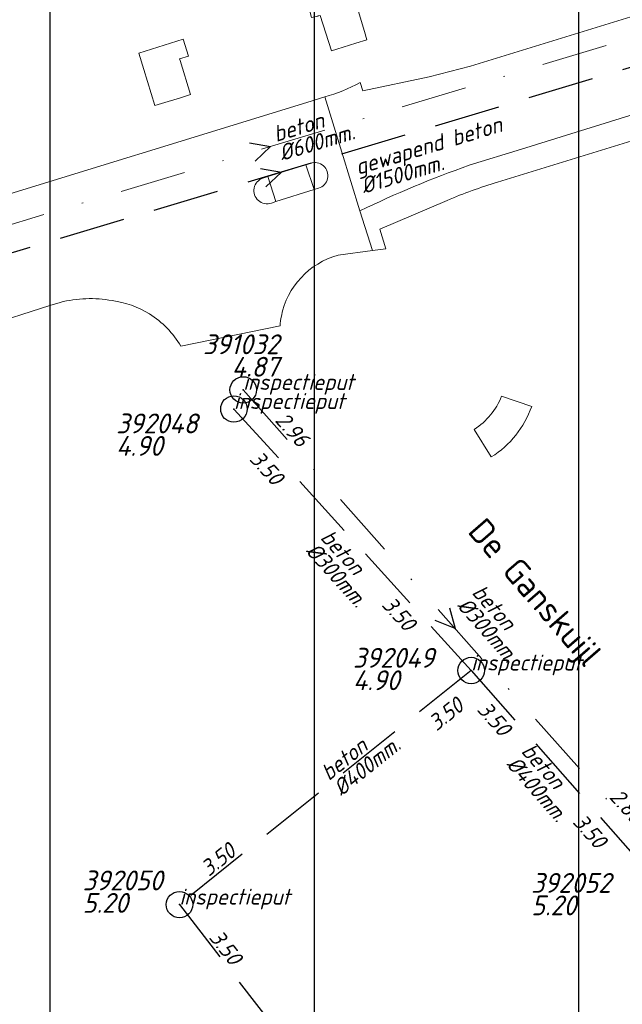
# Model space of a CAD drawing. Extents: x 148869 to 161638, y 453607 to 469810.
# Tile 339 of 656: x 155376 to 155421, y 461841 to 461916. Entities that reach past the tile are written whole.
import ezdxf
from ezdxf.enums import TextEntityAlignment as Align

# ---------------------------------------------------------------- set-up
doc = ezdxf.new("R2010")
doc.units = 0
doc.header["$PDMODE"] = 32
doc.header["$PDSIZE"] = 2
doc.linetypes.add('RI-HWA', pattern=[7.4, 5, -2.4])
doc.linetypes.add('RI-VWA', pattern=[11, 5, -3, 0, -3])
doc.layers.get('0').update_dxf_attribs({"linetype": 'CONTINUOUS'})
doc.layers.get('DEFPOINTS').update_dxf_attribs({"linetype": 'CONTINUOUS'})
for name, color, linetype in [('2022 hatch', 10, 'CONTINUOUS'), ('2024 hatch', 160, 'CONTINUOUS'), ('B-OI-RI-BOB-T18-niet meenemen', 252, 'CONTINUOUS'), ('B-OI-RI-DIAMETER-T18-niet meenemen', 252, 'CONTINUOUS'), ('B-OI-RI-HWA-PUTDEKSELHOOGTE-T25-niet meenemen', 252, 'CONTINUOUS'), ('B-OI-RI-HWA-PUTNUMMER-T25-niet meenemen', 252, 'CONTINUOUS'), ('B-OI-RI-HWA_TRANSPORTLEIDING-G-niet meenemen', 252, 'RI-HWA'), ('B-OI-RI-MATERIAAL-T18-niet meenemen', 252, 'CONTINUOUS'), ('B-OI-RI-STROOMRICHTING-S-niet meenemen', 252, 'CONTINUOUS'), ('B-OI-RI-VWA_PUTDEKSELHOOGTE-T25-niet meenemen', 252, 'CONTINUOUS'), ('gs dwa', 252, 'CONTINUOUS'), ('gs rwa', 252, 'CONTINUOUS')]:
    doc.layers.add(name, color=color, linetype=linetype)
for name, color, linetype, lineweight in [('B-OI-RI-VWA_TRANSPORTLEIDING-G-niet meenemen', 252, 'RI-VWA', 18), ('B-RO-OG-TOPOGRAFIE-T18', 2, 'CONTINUOUS', 18), ('B-RO-VH-VERHARDING_ASFALT-GV', 251, 'CONTINUOUS', 18), ('B-RO-VH-VERHARDING_SIERBESTRATING-GV', 251, 'CONTINUOUS', 18), ('B-RO-VH-VERHARDING_STRAATBAKSTEEN-GV', 251, 'CONTINUOUS', 18)]:
    doc.layers.add(name, color=color, linetype=linetype, lineweight=lineweight)
doc.styles.add('iso15', font='ISO.shx', dxfattribs={"oblique": 15})
doc.styles.add('NLCS-ISO-M200-T18', font='NLCS-ISO.ttf', dxfattribs={"height": 0.36})
doc.styles.add('NLCS-ISO-M500-T18_CURSIEF', font='NLCS-ISO.ttf', dxfattribs={"oblique": 15, "height": 0.9})
doc.styles.add('NLCS-ISO-M750_CURSIEF', font='NLCS-ISO.ttf', dxfattribs={"oblique": 15})

# ---------------------------------------------------------------- blocks, each defined once
blk = doc.blocks.new('ACMAP_ANN_TEMPLATE_type knoop')
at = {"layer": 'DEFPOINTS', "style": 'NLCS-ISO-M500-T18_CURSIEF', "oblique": 15}
blk.add_attdef('type_knoop', (0, 0), '', height=1.2, dxfattribs=at)
blk = doc.blocks.new('ACMAP_ANN_TEMPLATE_diam')
at = {"color": 0, "linetype": 'ByBlock', "style": 'iso15', "oblique": 15}
blk.add_attdef('diam', (0.5, -1.3), '', height=1.2, dxfattribs=at)
blk = doc.blocks.new('ACMAP_ANN_TEMPLATE_mat')
at = {"color": 0, "linetype": 'ByBlock', "style": 'iso15', "oblique": 15}
blk.add_attdef('mat', (0.5, 0.2), '', height=1.2, dxfattribs=at)
blk = doc.blocks.new('ACMAP_ANN_TEMPLATE_nap-l')
at = {"color": 0, "linetype": 'ByBlock', "style": 'iso15', "oblique": 15}
blk.add_attdef('nap-l', (3.3, 0.2), '', height=1.2, dxfattribs=at)
blk = doc.blocks.new('ACMAP_ANN_TEMPLATE_nap-r')
at = {"color": 0, "linetype": 'ByBlock', "style": 'iso15', "oblique": 15}
blk.add_attdef('nap-r', text='', height=1.2, dxfattribs=at).set_placement((-4.1, 0.2), align=Align.RIGHT)
blk = doc.blocks.new('ACMAP_ANN_TEMPLATE_puth-dwa')
at = {"color": 0, "linetype": 'ByBlock', "style": 'iso15', "oblique": 15}
blk.add_attdef('puth-dwa', text='', height=1.5, dxfattribs=at).set_placement((2.7, 1), align=Align.RIGHT)
blk = doc.blocks.new('ACMAP_ANN_TEMPLATE_putnr-dwa')
at = {"color": 0, "linetype": 'ByBlock', "style": 'iso15', "oblique": 15}
blk.add_attdef('putnr-dwa', text='', height=1.5, dxfattribs=at).set_placement((2.7, 2.7), align=Align.RIGHT)
blk = doc.blocks.new('ACMAP_ANN_TEMPLATE_puth-rwa')
at = {"color": 0, "linetype": 'ByBlock', "style": 'iso15', "oblique": 15}
blk.add_attdef('puth-rwa', (-2.7, -4.4), '', height=1.5, dxfattribs=at)
blk = doc.blocks.new('ACMAP_ANN_TEMPLATE_putnr-rwa')
at = {"color": 0, "linetype": 'ByBlock', "style": 'iso15', "oblique": 15}
blk.add_attdef('putnr-rwa', (-2.7, -2.7), '', height=1.5, dxfattribs=at)

msp = doc.modelspace()

# ---------------------------------------------------------------- hatches: boundary and pattern name
at = {"layer": '2022 hatch'}
h = msp.add_hatch(dxfattribs=at)
h.set_pattern_fill('ANSI31', color=256, scale=19.992, angle=45)
h.set_pattern_definition([(90, (0, 0), (-19.992, 0), [])])
h.paths.add_polyline_path([(155957.388, 462199.724), (155824.598, 462339.47), (155809.402, 462364.77), (155712.061, 462492.349), (155741.324, 462534.936), (155724.447, 462653.497), (155647.562, 462844.836), (155571.032, 462835.784), (155539.498, 462940.928), (155214.406, 462860.043), (154975.035, 462800.215), (154771.747, 462639.509), (154795.059, 462617.836), (154687.68, 462525.32), (154739.275, 462359.608), (154777.217, 462294.152), (154815.258, 462238.263), (154900.318, 462169.47), (154928.549, 462144.027), (154992.389, 461993.67), (155064.085, 461959.845), (155069.754, 461944.783), (155080.623, 461929.02), (155099.543, 461841.435), (155124.54, 461788.653), (155176.213, 461747.526), (155253.101, 461670.144), (155301.179, 461625.416), (155386.96, 461536.3), (155426.743, 461562.755), (155670.404, 461472.539), (155778.97, 461514.91), (155823.821, 461578.908), (155914.942, 461739.532), (155884.36, 461781.396), (155900.671, 461812.327), (155940.194, 461941.246), (155946.895, 461971.718), (155993.497, 462030.178), (155993.118, 462149.221)])
at = {"layer": '2024 hatch'}
h = msp.add_hatch(dxfattribs=at)
h.set_pattern_fill('ANSI31', color=256, scale=29.988, angle=45)
h.set_pattern_definition([(90, (0, 0), (-29.988, 0), [])])
h.paths.add_polyline_path([(154831.694, 462220.786), (155444.64, 461906.596), (155731.699, 461985.627), (155857.303, 461818.438), (156014.781, 461601.834), (156060.402, 461536.419), (156081.902, 461465.462), (156157.242, 461082.374), (155797.145, 460855.732), (155567.09, 461168.914), (155534.07, 461230.342), (155509.317, 461273.713), (155475.227, 461315.96), (155413.292, 461389.046)])

# ---------------------------------------------------------------- linework, layer by layer
at = {"layer": 'B-OI-RI-HWA_TRANSPORTLEIDING-G-niet meenemen'}
for p, q in [((155440.1, 461917.6), (155350.56, 461890.74)), ((155391.744, 461886.249), (155409.681, 461866.463)), ((155409.681, 461866.463), (155387.625, 461848.749)), ((155409.681, 461866.463), (155422.289, 461852.134)), ((155387.625, 461848.749), (155402.221, 461829.841))]:
    msp.add_line(p, q, dxfattribs=at)
at = {"layer": 'B-OI-RI-STROOMRICHTING-S-niet meenemen'}
for points in [[(155392.92, 461906.38), (155394.51, 461906.11), (155393.34, 461905.01)], [(155393.74, 461904.45), (155395.33, 461904.17), (155394.16, 461903.07)], [(155408.04, 461871.2), (155408.46, 461869.64), (155406.96, 461870.24)]]:
    msp.add_lwpolyline(points, dxfattribs=at)
at = {"layer": 'B-OI-RI-VWA_TRANSPORTLEIDING-G-niet meenemen'}
for p, q in [((155351.32, 461893.12), (155437.7, 461919.1)), ((155392.445, 461887.694), (155424.471, 461851.587))]:
    msp.add_line(p, q, dxfattribs=at)
at = {"layer": 'B-RO-VH-VERHARDING_ASFALT-GV', "flags": 128}
for points in [[(155477.263, 461933.125), (155473.229, 461931.89), (155458.488, 461927.321), (155445.914, 461923.421), (155445.235, 461923.211), (155430.276, 461918.574), (155409.635, 461912.2), (155406.507, 461911.381), (155401.482, 461910.332), (155401.281, 461910.959)], [(155479.141, 461926.238), (155448.192, 461916.708), (155413.482, 461905.906), (155409.521, 461904.686)], [(155409.521, 461904.686), (155413.482, 461905.906), (155448.192, 461916.708), (155479.141, 461926.238)], [(155399.613, 461897.879), (155402.21, 461898.23), (155401.275, 461901.247), (155399.21, 461907.912), (155398.605, 461909.865), (155397.264, 461909.435)], [(155398.605, 461909.865), (155399.21, 461907.912), (155401.275, 461901.247)], [(155397.264, 461909.435), (155371.509, 461901.509), (155370.125, 461901.089), (155372.78, 461892.473), (155377.828, 461894.072), (155378.598, 461894.316)], [(155411.672, 461903.399), (155427.39, 461908.256), (155427.581, 461907.64), (155428.009, 461907.941)], [(155393.935, 461903.717), (155394.302, 461903.841), (155397.191, 461904.729), (155397.527, 461904.843)], [(155397.527, 461904.843), (155397.191, 461904.729)], [(155397.191, 461904.729), (155397.803, 461902.856), (155398.143, 461902.955)], [(155394.302, 461903.841), (155393.935, 461903.717)], [(155394.578, 461901.835), (155394.922, 461901.959), (155394.302, 461903.841)], [(155398.143, 461902.955), (155397.803, 461902.856), (155394.922, 461901.959), (155394.578, 461901.835)], [(155402.21, 461898.23), (155403.233, 461898.368), (155402.767, 461899.862), (155407.872, 461902.029)], [(155401.275, 461901.247), (155402.21, 461898.23)], [(155387.731, 461890.999), (155395.231, 461892.542)]]:
    msp.add_lwpolyline(points, dxfattribs=at)
at = {"layer": 'B-RO-VH-VERHARDING_ASFALT-GV'}
for points in [[(155401.281, 461910.959, -0.070142), (155398.605, 461909.865)], [(155398.143, 461902.955, 1.017193), (155397.527, 461904.843)], [(155397.527, 461904.843, -1.017193), (155398.143, 461902.955)], [(155409.521, 461904.686, 0.026794), (155401.275, 461901.247)], [(155401.275, 461901.247, -0.026794), (155409.521, 461904.686)], [(155393.935, 461903.717, 1.016538), (155394.578, 461901.835)], [(155394.578, 461901.835, -1.016538), (155393.935, 461903.717)], [(155407.872, 461902.029, -0.031641), (155411.672, 461903.399)], [(155395.329, 461893.272, -0.284441), (155399.613, 461897.879)], [(155378.598, 461894.316, -0.107608), (155382.529, 461894.453)], [(155382.529, 461894.453, -0.107107), (155385.357, 461893.442)], [(155385.357, 461893.442, -0.122271), (155387.731, 461890.999)], [(155395.231, 461892.542, -0.030326), (155395.329, 461893.272)]]:
    msp.add_lwpolyline(points, format="xyb", dxfattribs=at)
at = {"layer": 'B-RO-VH-VERHARDING_SIERBESTRATING-GV', "flags": 128}
for points in [[(155398.108, 461915.985), (155398.276, 461916.027), (155399.112, 461913.35), (155399.535, 461913.481), (155400.968, 461913.922), (155401.803, 461914.18), (155401.608, 461914.816), (155400.973, 461916.894), (155400.584, 461918.166), (155398.302, 461917.457), (155397.287, 461917.141), (155397.617, 461915.865), (155398.082, 461915.979)], [(155385.032, 461913.329), (155384.55, 461913.179), (155384.93, 461911.932), (155385.76, 461909.21), (155386.262, 461909.363), (155387.696, 461909.8), (155388.46, 461910.033), (155387.671, 461912.625), (155387.638, 461912.734), (155388.307, 461912.933), (155387.903, 461914.222), (155386.464, 461913.774)]]:
    msp.add_lwpolyline(points, close=True, dxfattribs=at)
at = {"layer": 'B-RO-VH-VERHARDING_STRAATBAKSTEEN-GV'}
for points in [[(155411.985, 461887.219, -0.155644), (155409.916, 461884.707)], [(155411.203, 461882.619, 0.171029), (155414.255, 461886.443)]]:
    msp.add_lwpolyline(points, format="xyb", dxfattribs=at)
at = {"layer": 'B-RO-VH-VERHARDING_STRAATBAKSTEEN-GV', "flags": 128}
for points in [[(155414.255, 461886.443), (155411.985, 461887.219)], [(155409.916, 461884.707), (155411.203, 461882.619)]]:
    msp.add_lwpolyline(points, dxfattribs=at)
at = {"layer": 'gs dwa'}
msp.add_point((155392.445, 461887.694), dxfattribs=at)
at = {"layer": 'gs rwa'}
for p in [(155391.744, 461886.249), (155409.681, 461866.463), (155387.625, 461848.749)]:
    msp.add_point(p, dxfattribs=at)

# ---------------------------------------------------------------- block references
at = {"layer": 'B-OI-RI-BOB-T18-niet meenemen'}
ref = msp.add_blockref('ACMAP_ANN_TEMPLATE_nap-l', (155392.445, 461887.694), dxfattribs=dict(at, rotation=311.5722183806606))
ref.add_attrib('nap-l', '2.96', (155394.784, 461885.358), dxfattribs={"layer": '0', "color": 0, "linetype": 'ByBlock', "height": 1.2, "rotation": 311.57222, "style": 'NLCS-ISO-M750_CURSIEF', "oblique": 15})
ref = msp.add_blockref('ACMAP_ANN_TEMPLATE_nap-l', (155390.482, 461884.736), dxfattribs=dict(at, rotation=312.1938822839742))
ref.add_attrib('nap-l', '3.50', (155392.847, 461882.425), dxfattribs={"layer": '0', "color": 0, "linetype": 'ByBlock', "height": 1.2, "rotation": 312.19388, "style": 'NLCS-ISO-M750_CURSIEF', "oblique": 15})
ref = msp.add_blockref('ACMAP_ANN_TEMPLATE_nap-r', (155407.31, 461866.18), dxfattribs=dict(at, rotation=312.1938822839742))
ref.add_attrib('nap-r', '3.50', dxfattribs={"layer": '0', "color": 0, "linetype": 'ByBlock', "height": 1.2, "rotation": 312.19388, "style": 'NLCS-ISO-M750_CURSIEF', "oblique": 15}).set_placement((155404.704, 461869.352), align=Align.RIGHT)
ref = msp.add_blockref('ACMAP_ANN_TEMPLATE_nap-l', (155404.618, 461859.608), dxfattribs=dict(at, rotation=38.76925262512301))
ref.add_attrib('nap-l', '3.50', (155407.066, 461861.83), dxfattribs={"layer": '0', "color": 0, "linetype": 'ByBlock', "height": 1.2, "rotation": 38.76925, "style": 'NLCS-ISO-M750_CURSIEF', "oblique": 15})
ref = msp.add_blockref('ACMAP_ANN_TEMPLATE_nap-l', (155407.735, 461865.815), dxfattribs=dict(at, rotation=311.3443517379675))
ref.add_attrib('nap-l', '3.50', (155410.065, 461863.47), dxfattribs={"layer": '0', "color": 0, "linetype": 'ByBlock', "height": 1.2, "rotation": 311.34435, "style": 'NLCS-ISO-M750_CURSIEF', "oblique": 15})
ref = msp.add_blockref('ACMAP_ANN_TEMPLATE_nap-r', (155424.471, 461851.587), dxfattribs=dict(at, rotation=311.5722183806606))
ref.add_attrib('nap-r', '2.80', dxfattribs={"layer": '0', "color": 0, "linetype": 'ByBlock', "height": 1.2, "rotation": 311.57222, "style": 'NLCS-ISO-M750_CURSIEF', "oblique": 15}).set_placement((155421.9, 461854.787), align=Align.RIGHT)
ref = msp.add_blockref('ACMAP_ANN_TEMPLATE_nap-r', (155421.677, 461849.687), dxfattribs=dict(at, rotation=311.3443517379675))
ref.add_attrib('nap-r', '3.50', dxfattribs={"layer": '0', "color": 0, "linetype": 'ByBlock', "height": 1.2, "rotation": 311.34435, "style": 'NLCS-ISO-M750_CURSIEF', "oblique": 15}).set_placement((155419.119, 461852.897), align=Align.RIGHT)
ref = msp.add_blockref('ACMAP_ANN_TEMPLATE_nap-r', (155395.313, 461854.96), dxfattribs=dict(at, rotation=38.76925262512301))
ref.add_attrib('nap-r', '3.50', dxfattribs={"layer": '0', "color": 0, "linetype": 'ByBlock', "height": 1.2, "rotation": 38.76925, "style": 'NLCS-ISO-M750_CURSIEF', "oblique": 15}).set_placement((155391.991, 461852.549), align=Align.RIGHT)
ref = msp.add_blockref('ACMAP_ANN_TEMPLATE_nap-l', (155387.625, 461848.749), dxfattribs=dict(at, rotation=307.6662874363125))
ref.add_attrib('nap-l', '3.50', (155389.8, 461846.259), dxfattribs={"layer": '0', "color": 0, "linetype": 'ByBlock', "height": 1.2, "rotation": 307.66629, "style": 'NLCS-ISO-M750_CURSIEF', "oblique": 15})
at = {"layer": 'B-OI-RI-DIAMETER-T18-niet meenemen'}
ref = msp.add_blockref('ACMAP_ANN_TEMPLATE_diam', (155394.51, 461906.11), dxfattribs=dict(at, rotation=16.73939885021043))
ref.add_attrib('diam', '%%c600mm.', (155395.363, 461905.009), dxfattribs={"layer": '0', "color": 0, "linetype": 'ByBlock', "height": 1.2, "rotation": 16.7394, "style": 'NLCS-ISO-M750_CURSIEF', "oblique": 15})
ref = msp.add_blockref('ACMAP_ANN_TEMPLATE_diam', (155400.696, 461903.621), dxfattribs=dict(at, rotation=16.69807011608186))
ref.add_attrib('diam', '%%c1500mm.', (155401.549, 461902.52), dxfattribs={"layer": '0', "color": 0, "linetype": 'ByBlock', "height": 1.2, "rotation": 16.69807, "style": 'NLCS-ISO-M750_CURSIEF', "oblique": 15})
ref = msp.add_blockref('ACMAP_ANN_TEMPLATE_diam', (155397.731, 461876.71), dxfattribs=dict(at, rotation=312.1938822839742))
ref.add_attrib('diam', '%%c300mm.', (155397.104, 461875.466), dxfattribs={"layer": '0', "color": 0, "linetype": 'ByBlock', "height": 1.2, "rotation": 312.19388, "style": 'NLCS-ISO-M750_CURSIEF', "oblique": 15})
ref = msp.add_blockref('ACMAP_ANN_TEMPLATE_diam', (155409.191, 461872.569), dxfattribs=dict(at, rotation=311.5722183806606))
ref.add_attrib('diam', '%%c300mm.', (155408.55, 461871.332), dxfattribs={"layer": '0', "color": 0, "linetype": 'ByBlock', "height": 1.2, "rotation": 311.57222, "style": 'NLCS-ISO-M750_CURSIEF', "oblique": 15})
ref = msp.add_blockref('ACMAP_ANN_TEMPLATE_diam', (155398.653, 461857.606), dxfattribs=dict(at, rotation=38.76925262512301))
ref.add_attrib('diam', '%%c400mm.', (155399.857, 461856.906), dxfattribs={"layer": '0', "color": 0, "linetype": 'ByBlock', "height": 1.2, "rotation": 38.76925, "style": 'NLCS-ISO-M750_CURSIEF', "oblique": 15})
ref = msp.add_blockref('ACMAP_ANN_TEMPLATE_diam', (155412.921, 461860.563), dxfattribs=dict(at, rotation=311.3443517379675))
ref.add_attrib('diam', '%%c400mm.', (155412.275, 461859.329), dxfattribs={"layer": '0', "color": 0, "linetype": 'ByBlock', "height": 1.2, "rotation": 311.34435, "style": 'NLCS-ISO-M750_CURSIEF', "oblique": 15})
at = {"layer": 'B-OI-RI-HWA-PUTDEKSELHOOGTE-T25-niet meenemen'}
ref = msp.add_blockref('ACMAP_ANN_TEMPLATE_puth-rwa', (155385.534, 461887.107), dxfattribs=at)
ref.add_attrib('puth-rwa', '4.90', (155382.834, 461882.707), dxfattribs={"layer": '0', "color": 0, "linetype": 'ByBlock', "height": 1.5, "style": 'NLCS-ISO-M750_CURSIEF', "oblique": 15})
ref = msp.add_blockref('ACMAP_ANN_TEMPLATE_puth-rwa', (155403.436, 461869.375), dxfattribs=at)
ref.add_attrib('puth-rwa', '4.90', (155400.736, 461864.975), dxfattribs={"layer": '0', "color": 0, "linetype": 'ByBlock', "height": 1.5, "style": 'NLCS-ISO-M750_CURSIEF', "oblique": 15})
ref = msp.add_blockref('ACMAP_ANN_TEMPLATE_puth-rwa', (155383.008, 461852.53), dxfattribs=at)
ref.add_attrib('puth-rwa', '5.20', (155380.308, 461848.13), dxfattribs={"layer": '0', "color": 0, "linetype": 'ByBlock', "height": 1.5, "style": 'NLCS-ISO-M750_CURSIEF', "oblique": 15})
ref = msp.add_blockref('ACMAP_ANN_TEMPLATE_puth-rwa', (155416.913, 461852.342), dxfattribs=at)
ref.add_attrib('puth-rwa', '5.20', (155414.213, 461847.942), dxfattribs={"layer": '0', "color": 0, "linetype": 'ByBlock', "height": 1.5, "style": 'NLCS-ISO-M750_CURSIEF', "oblique": 15})
at = {"layer": 'B-OI-RI-HWA-PUTNUMMER-T25-niet meenemen'}
ref = msp.add_blockref('ACMAP_ANN_TEMPLATE_putnr-rwa', (155385.534, 461887.107), dxfattribs=at)
ref.add_attrib('putnr-rwa', '392048', (155382.834, 461884.407), dxfattribs={"layer": '0', "color": 0, "linetype": 'ByBlock', "height": 1.5, "style": 'NLCS-ISO-M750_CURSIEF', "oblique": 15})
ref = msp.add_blockref('ACMAP_ANN_TEMPLATE_putnr-rwa', (155403.436, 461869.375), dxfattribs=at)
ref.add_attrib('putnr-rwa', '392049', (155400.736, 461866.675), dxfattribs={"layer": '0', "color": 0, "linetype": 'ByBlock', "height": 1.5, "style": 'NLCS-ISO-M750_CURSIEF', "oblique": 15})
ref = msp.add_blockref('ACMAP_ANN_TEMPLATE_putnr-rwa', (155383.008, 461852.53), dxfattribs=at)
ref.add_attrib('putnr-rwa', '392050', (155380.308, 461849.83), dxfattribs={"layer": '0', "color": 0, "linetype": 'ByBlock', "height": 1.5, "style": 'NLCS-ISO-M750_CURSIEF', "oblique": 15})
ref = msp.add_blockref('ACMAP_ANN_TEMPLATE_putnr-rwa', (155416.913, 461852.342), dxfattribs=at)
ref.add_attrib('putnr-rwa', '392052', (155414.213, 461849.642), dxfattribs={"layer": '0', "color": 0, "linetype": 'ByBlock', "height": 1.5, "style": 'NLCS-ISO-M750_CURSIEF', "oblique": 15})
at = {"layer": 'B-OI-RI-MATERIAAL-T18-niet meenemen'}
ref = msp.add_blockref('ACMAP_ANN_TEMPLATE_mat', (155394.51, 461906.11), dxfattribs=dict(at, rotation=16.73939885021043))
ref.add_attrib('mat', 'beton', (155394.931, 461906.446), dxfattribs={"layer": '0', "color": 0, "linetype": 'ByBlock', "height": 1.2, "rotation": 16.7394, "style": 'NLCS-ISO-M750_CURSIEF', "oblique": 15})
ref = msp.add_blockref('ACMAP_ANN_TEMPLATE_mat', (155400.696, 461903.621), dxfattribs=dict(at, rotation=16.69807011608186))
ref.add_attrib('mat', 'gewapend beton', (155401.118, 461903.956), dxfattribs={"layer": '0', "color": 0, "linetype": 'ByBlock', "height": 1.2, "rotation": 16.69807, "style": 'NLCS-ISO-M750_CURSIEF', "oblique": 15})
ref = msp.add_blockref('ACMAP_ANN_TEMPLATE_mat', (155397.731, 461876.71), dxfattribs=dict(at, rotation=312.1938822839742))
ref.add_attrib('mat', 'beton', (155398.215, 461876.473), dxfattribs={"layer": '0', "color": 0, "linetype": 'ByBlock', "height": 1.2, "rotation": 312.19388, "style": 'NLCS-ISO-M750_CURSIEF', "oblique": 15})
ref = msp.add_blockref('ACMAP_ANN_TEMPLATE_mat', (155409.191, 461872.569), dxfattribs=dict(at, rotation=311.5722183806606))
ref.add_attrib('mat', 'beton', (155409.672, 461872.328), dxfattribs={"layer": '0', "color": 0, "linetype": 'ByBlock', "height": 1.2, "rotation": 311.57222, "style": 'NLCS-ISO-M750_CURSIEF', "oblique": 15})
ref = msp.add_blockref('ACMAP_ANN_TEMPLATE_mat', (155398.653, 461857.606), dxfattribs=dict(at, rotation=38.76925262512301))
ref.add_attrib('mat', 'beton', (155398.918, 461858.075), dxfattribs={"layer": '0', "color": 0, "linetype": 'ByBlock', "height": 1.2, "rotation": 38.76925, "style": 'NLCS-ISO-M750_CURSIEF', "oblique": 15})
ref = msp.add_blockref('ACMAP_ANN_TEMPLATE_mat', (155412.921, 461860.563), dxfattribs=dict(at, rotation=311.3443517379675))
ref.add_attrib('mat', 'beton', (155413.401, 461860.32), dxfattribs={"layer": '0', "color": 0, "linetype": 'ByBlock', "height": 1.2, "rotation": 311.34435, "style": 'NLCS-ISO-M750_CURSIEF', "oblique": 15})
at = {"layer": 'B-OI-RI-VWA_PUTDEKSELHOOGTE-T25-niet meenemen'}
ref = msp.add_blockref('ACMAP_ANN_TEMPLATE_putnr-dwa', (155392.445, 461887.694), dxfattribs=at)
ref.add_attrib('putnr-dwa', '391032', dxfattribs={"layer": '0', "color": 0, "linetype": 'ByBlock', "height": 1.5, "style": 'NLCS-ISO-M750_CURSIEF', "oblique": 15}).set_placement((155395.145, 461890.394), align=Align.RIGHT)
ref = msp.add_blockref('ACMAP_ANN_TEMPLATE_puth-dwa', (155392.445, 461887.694), dxfattribs=at)
ref.add_attrib('puth-dwa', '4.87', dxfattribs={"layer": '0', "color": 0, "linetype": 'ByBlock', "height": 1.5, "style": 'NLCS-ISO-M750_CURSIEF', "oblique": 15}).set_placement((155395.145, 461888.694), align=Align.RIGHT)
at = {"layer": 'DEFPOINTS'}
for p in [(155392.445, 461887.694), (155391.744, 461886.249), (155409.681, 461866.463), (155387.625, 461848.749)]:
    msp.add_blockref('ACMAP_ANN_TEMPLATE_type knoop', p, dxfattribs=at).add_auto_attribs({'type_knoop': 'inspectieput'})

# ---------------------------------------------------------------- texts
at = {"layer": 'B-RO-OG-TOPOGRAFIE-T18', "style": 'NLCS-ISO-M200-T18'}
msp.add_text('De Ganskuijl', height=1.875, rotation=310.9, dxfattribs=at).set_placement((155414.321, 461872.198), align=Align.MIDDLE)

doc.saveas('drawing.dxf')
